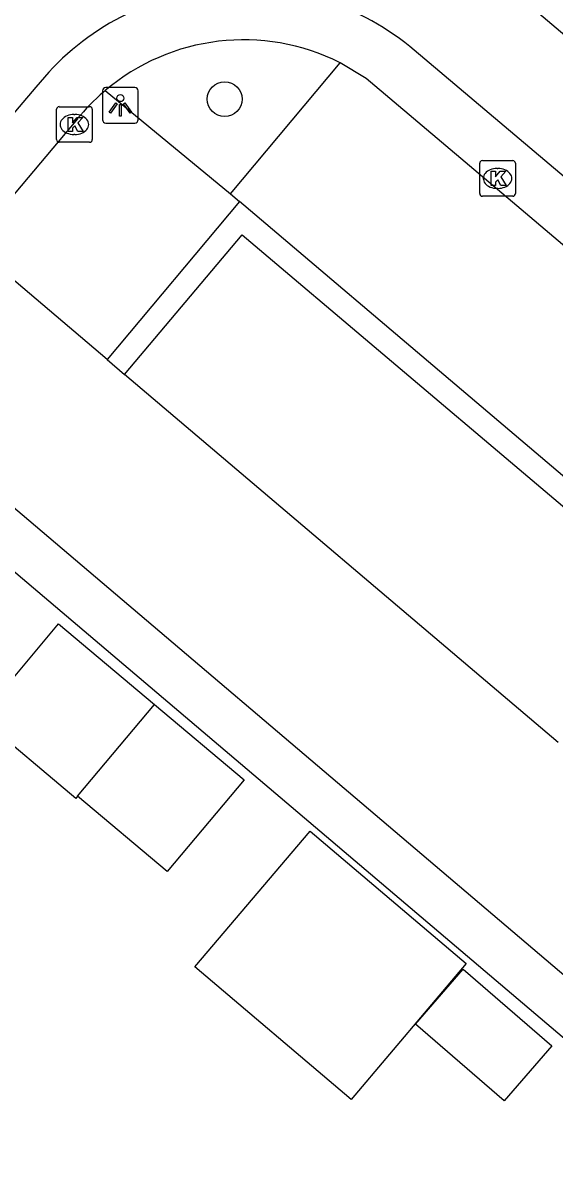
# Model space of a CAD drawing. Extents: x 156414 to 157775, y 382335 to 383765.
# Drawn here: x 156887.69 to 156902.63, y 382496.14 to 382528.45 of the extents above; entities that cross this region are included whole.
import ezdxf

# ---------------------------------------------------------------- set-up
doc = ezdxf.new("R2010")
doc.units = 0
for name, color, linetype in [('IMGEO_Boom', 7, 'Continuous'), ('IMGEO_Haag', 7, 'Continuous'), ('IMGEO_Kolk', 7, 'Continuous'), ('IMGEO_Lichtpunt', 7, 'Continuous'), ('IMGEO_Pand', 7, 'Continuous'), ('IMGEO_Parkeervlak_open', 7, 'Continuous'), ('IMGEO_Rijbaan_lokaal_halfverhard', 7, 'Continuous'), ('IMGEO_Rijbaan_lokaal_open', 7, 'Continuous'), ('IMGEO_Voetpad_open', 7, 'Continuous')]:
    doc.layers.add(name, color=color, linetype=linetype)

msp = doc.modelspace()

# ---------------------------------------------------------------- linework, layer by layer
at = {"layer": 'IMGEO_Boom'}
msp.add_circle((156893.354, 382526.312), 0.489, dxfattribs=at)
at = {"layer": 'IMGEO_Haag'}
msp.add_lwpolyline([(156890.546, 382518.583), (156893.845, 382522.498), (156906.055, 382512.17)], dxfattribs=at)
at = {"layer": 'IMGEO_Kolk'}
for p, q in [((156888.636, 382525.174), (156888.636, 382526.026)), ((156888.711, 382526.1), (156889.563, 382526.1)), ((156889.637, 382526.026), (156889.637, 382525.174)), ((156889.124, 382525.88), (156889.149, 382525.88)), ((156889.563, 382525.1), (156888.711, 382525.1)), ((156889.147, 382525.32), (156889.122, 382525.32)), ((156900.513, 382523.66), (156900.513, 382524.512)), ((156900.588, 382524.586), (156901.44, 382524.586)), ((156901.001, 382524.366), (156901.026, 382524.366)), ((156901.514, 382524.512), (156901.514, 382523.66)), ((156901.024, 382523.806), (156900.999, 382523.806)), ((156901.44, 382523.586), (156900.588, 382523.586))]:
    msp.add_line(p, q, dxfattribs=at)
for points in [[(156888.636, 382525.174), (156888.636, 382526.026)], [(156888.711, 382526.1), (156889.563, 382526.1)], [(156889.637, 382526.026), (156889.637, 382525.174)], [(156888.957, 382525.8), (156889.08, 382525.8), (156889.08, 382525.649), (156889.21, 382525.8), (156889.374, 382525.8), (156889.228, 382525.649), (156889.381, 382525.4), (156889.229, 382525.4), (156889.144, 382525.564), (156889.08, 382525.497), (156889.08, 382525.4), (156888.957, 382525.4), (156888.957, 382525.8)], [(156889.563, 382525.1), (156888.711, 382525.1)], [(156900.513, 382523.66), (156900.513, 382524.512)], [(156900.588, 382524.586), (156901.44, 382524.586)], [(156901.514, 382524.512), (156901.514, 382523.66)], [(156900.834, 382524.286), (156900.957, 382524.286), (156900.957, 382524.135), (156901.087, 382524.286), (156901.251, 382524.286), (156901.105, 382524.135), (156901.258, 382523.886), (156901.106, 382523.886), (156901.021, 382524.05), (156900.957, 382523.983), (156900.957, 382523.886), (156900.834, 382523.886), (156900.834, 382524.286)], [(156901.44, 382523.586), (156900.588, 382523.586)]]:
    msp.add_lwpolyline(points, dxfattribs=at)
for centre, start, end in [((156888.713, 382526.024), 91.552, 178.448), ((156888.713, 382526.024), 91.552, 178.448), ((156889.561, 382526.024), 1.552, 88.448), ((156889.561, 382526.024), 1.552, 88.448), ((156888.713, 382525.176), 181.552, 268.448), ((156888.713, 382525.176), 181.552, 268.448), ((156889.561, 382525.176), 271.552, 358.448), ((156889.561, 382525.176), 271.552, 358.448), ((156900.59, 382524.51), 91.552, 178.448), ((156900.59, 382524.51), 91.552, 178.448), ((156901.438, 382524.51), 1.552, 88.448), ((156901.438, 382524.51), 1.552, 88.448), ((156900.59, 382523.662), 181.552, 268.448), ((156900.59, 382523.662), 181.552, 268.448), ((156901.438, 382523.662), 271.552, 358.448), ((156901.438, 382523.662), 271.552, 358.448)]:
    msp.add_arc(centre, 0.0765, start, end, dxfattribs=at)
for centre, major_axis, ratio, start_param, end_param in [((156889.123, 382525.6), (-0.387, 0.002), 0.722429, 4.712389, 7.853982), ((156889.148, 382525.6), (-0.39, 0.002), 0.717154, 1.570796, 4.712389), ((156901, 382524.086), (-0.387, 0.002), 0.722429, 4.712389, 7.853982), ((156901.025, 382524.086), (-0.39, 0.002), 0.717154, 1.570796, 4.712389)]:
    msp.add_ellipse(centre, major_axis=major_axis, ratio=ratio, start_param=start_param, end_param=end_param, dxfattribs=at)
at = {"layer": 'IMGEO_Lichtpunt'}
for p, q in [((156890.83, 382526.637), (156890.022, 382526.637)), ((156890.83, 382526.637), (156890.022, 382526.637)), ((156889.928, 382526.542), (156889.928, 382525.735)), ((156889.928, 382526.542), (156889.928, 382525.735)), ((156890.924, 382525.735), (156890.924, 382526.542)), ((156890.924, 382525.735), (156890.924, 382526.542)), ((156890.022, 382525.641), (156890.83, 382525.641)), ((156890.022, 382525.641), (156890.83, 382525.641))]:
    msp.add_line(p, q, dxfattribs=at)
for points in [[(156890.302, 382526.206), (156890.341, 382526.178), (156890.153, 382525.916), (156890.115, 382525.943), (156890.302, 382526.206)], [(156890.404, 382526.158), (156890.451, 382526.158), (156890.451, 382525.836), (156890.404, 382525.836), (156890.404, 382526.158)], [(156890.514, 382526.178), (156890.552, 382526.205), (156890.739, 382525.943), (156890.7, 382525.915), (156890.514, 382526.178)]]:
    msp.add_lwpolyline(points, dxfattribs=at)
msp.add_circle((156890.427, 382526.34), 0.0994, dxfattribs=at)
for centre, start, end in [((156890.022, 382526.542), 90, 180), ((156890.022, 382526.542), 90, 180), ((156890.83, 382526.542), 0, 90), ((156890.83, 382526.542), 0, 90), ((156890.022, 382525.735), 180, 270), ((156890.022, 382525.735), 180, 270), ((156890.83, 382525.735), 270, 0), ((156890.83, 382525.735), 270, 360)]:
    msp.add_arc(centre, 0.0946, start, end, dxfattribs=at)
at = {"layer": 'IMGEO_Pand'}
for points in [[(156889.227, 382506.747), (156889.173, 382506.683), (156886.477, 382508.947), (156888.686, 382511.579), (156891.383, 382509.315)], [(156891.383, 382509.315), (156893.9, 382507.202), (156891.744, 382504.634), (156889.227, 382506.747)], [(156889.227, 382506.747), (156891.383, 382509.315)], [(156892.52, 382501.956), (156895.756, 382505.766), (156900.137, 382502.045), (156896.901, 382498.235), (156892.52, 382501.956)], [(156898.714, 382500.343), (156900.05, 382501.889), (156902.534, 382499.742), (156901.198, 382498.196), (156898.714, 382500.343)]]:
    msp.add_lwpolyline(points, dxfattribs=at)
at = {"layer": 'IMGEO_Parkeervlak_open'}
for points in [[(156893.521, 382523.652), (156896.592, 382527.333)], [(156889.999, 382526.551), (156893.521, 382523.652)], [(156893.77, 382523.441), (156890.052, 382519.003)], [(156893.521, 382523.652), (156893.77, 382523.441)], [(156906.48, 382512.662), (156893.77, 382523.441)]]:
    msp.add_lwpolyline(points, dxfattribs=at)
at = {"layer": 'IMGEO_Rijbaan_lokaal_halfverhard'}
for points in [[(156890.052, 382519.003), (156886.25, 382522.23)], [(156890.052, 382519.003), (156890.546, 382518.583)], [(156902.72, 382508.25), (156890.546, 382518.583)], [(156904.371, 382500.449), (156883.11, 382518.509)]]:
    msp.add_lwpolyline(points, dxfattribs=at)
at = {"layer": 'IMGEO_Rijbaan_lokaal_open'}
for points in [[(156942.158, 382490.336), (156944.379, 382492.961), (156905.035, 382526.295), (156892.664, 382536.77), (156890.546, 382534.28)], [(156934.151, 382497.654), (156902.881, 382524.13), (156898.553, 382527.785)], [(156888.054, 382526.647), (156860.796, 382494.49)]]:
    msp.add_lwpolyline(points, dxfattribs=at)
msp.add_arc((156893.866, 382522.029), 7.423, 50.8408, 141.5317, dxfattribs=at)
at = {"layer": 'IMGEO_Voetpad_open'}
for points in [[(156914.998, 382511.932), (156901.676, 382523.214), (156897.329, 382526.893), (156896.592, 382527.333)], [(156889.999, 382526.551), (156889.96, 382526.517)], [(156889.219, 382525.754), (156886.25, 382522.23)], [(156886.06, 382514.223), (156923.115, 382482.783)]]:
    msp.add_lwpolyline(points, dxfattribs=at)
for centre, radius, start, end in [((156893.886, 382521.963), 6.013, 63.2548, 130.2738), ((156893.858, 382521.99), 5.975, 130.7313, 140.9448)]:
    msp.add_arc(centre, radius, start, end, dxfattribs=at)

doc.saveas('drawing.dxf')
